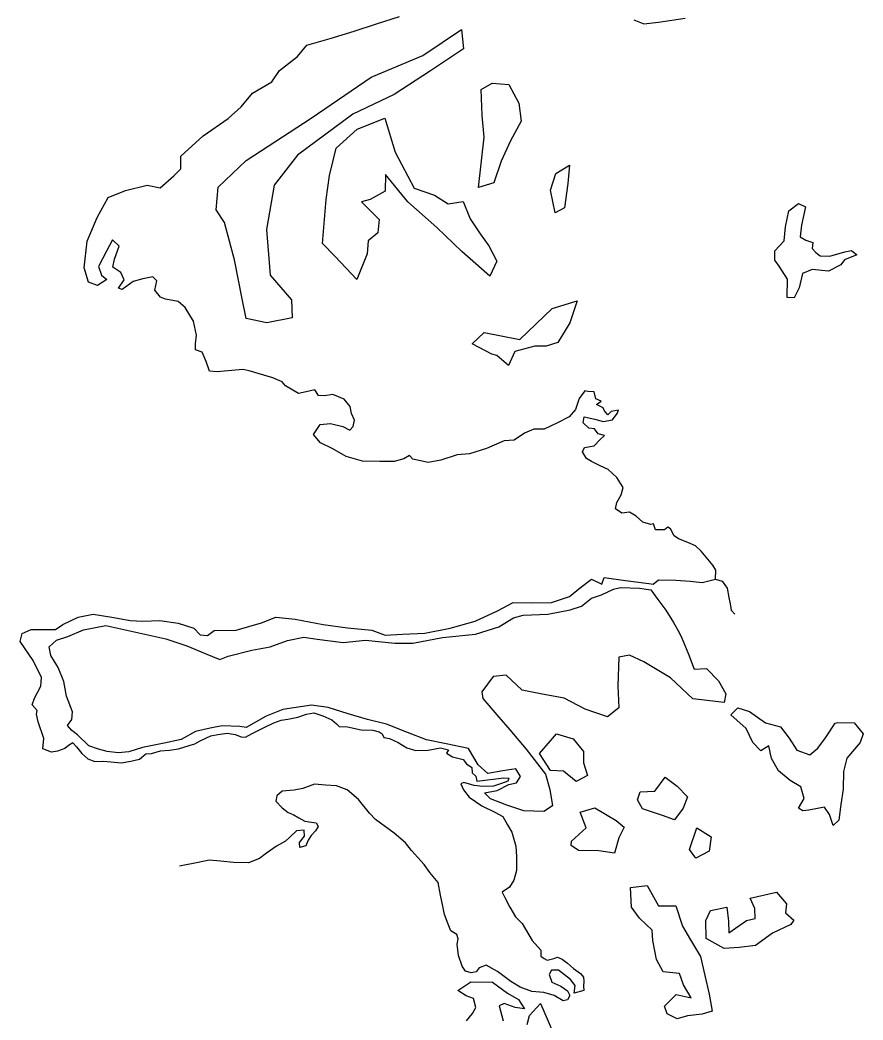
# Model space of a CAD drawing. Extents: x 3040896 to 3051146, y 687568 to 732976.
# Drawn here: x 3048571 to 3049060, y 698630 to 699210 of the extents above; entities that cross this region are included whole.
import ezdxf

# ---------------------------------------------------------------- set-up
doc = ezdxf.new("R2010")
doc.units = 0
doc.layers.add('Exist Hydro Stream or Body of Water', color=7, linetype='Continuous')
doc.layers.add('Exist Vegetation Hedge Row', color=7, linetype='Continuous')

msp = doc.modelspace()

# ---------------------------------------------------------------- linework, layer by layer
at = {"layer": 'Exist Hydro Stream or Body of Water'}
for points in [[(3048974.74, 698885.82), (3048974.92, 698890.89), (3048973.24, 698893.93), (3048966.39, 698902.03), (3048963.1, 698905.07), (3048958.67, 698907.05), (3048953.24, 698909.2), (3048950.66, 698910.92), (3048948.62, 698914.96), (3048947.03, 698915.99), (3048945.19, 698914.38), (3048939.94, 698914.44), (3048938.74, 698917.78), (3048937.28, 698917.5), (3048932.5, 698918.83), (3048928.65, 698922.23), (3048924.87, 698924.57), (3048920.41, 698924.08), (3048916.74, 698926.54), (3048917.42, 698930.23), (3048919.97, 698934.62), (3048921.21, 698938.93), (3048917.43, 698944.7), (3048912.53, 698949.31), (3048907.78, 698951.6), (3048902.83, 698954.04), (3048899.81, 698955.75), (3048897.58, 698959.7), (3048898.79, 698962.1), (3048904.26, 698963.15), (3048907.84, 698966.79), (3048910.29, 698969.17), (3048906.65, 698970.19), (3048904.58, 698972.98), (3048901.25, 698973.36), (3048897.95, 698976.42), (3048898.42, 698979.95), (3048904.68, 698978.61), (3048909.63, 698977.3), (3048914.88, 698978.31), (3048917.6, 698981.88), (3048918.36, 698983.76), (3048914.22, 698983.15), (3048912.16, 698981.03), (3048910.38, 698983.36), (3048909.53, 698985.21), (3048905.61, 698987.16), (3048908.36, 698989.14), (3048905.34, 698990.5), (3048904.34, 698994.52), (3048900.65, 698994.76), (3048898.88, 698995.09), (3048895.56, 698990.64), (3048893.57, 698984.2), (3048889.8, 698979.96), (3048883.03, 698976.46), (3048875.27, 698972.74), (3048869.29, 698972.73), (3048863.92, 698970.51), (3048857.83, 698966.43), (3048852.06, 698966.02), (3048841.74, 698961.67), (3048831.89, 698958.52), (3048824.72, 698957.87), (3048815.37, 698954.8), (3048808.01, 698953.39), (3048799.1, 698955.35), (3048797.08, 698957.46), (3048793.92, 698955.67), (3048788.16, 698954.02), (3048779.95, 698954.08), (3048769.81, 698954.26), (3048760.47, 698957.02), (3048752.67, 698961.46), (3048745.46, 698964.87), (3048741.42, 698969.79), (3048745.29, 698975.59), (3048751.24, 698976.03), (3048758.51, 698974.42), (3048762.54, 698972.28), (3048764.53, 698974.3), (3048765.2, 698978.06), (3048763.41, 698981.98), (3048762.63, 698986.02), (3048759.29, 698990.27), (3048752.56, 698992.86), (3048747.84, 698992.16), (3048744.23, 698992.44), (3048742.19, 698995.68), (3048737.19, 698994.47), (3048732.78, 698993.54), (3048725.11, 698997.97), (3048723.23, 699000.25), (3048717.87, 699002.51), (3048704.16, 699006.65), (3048700.41, 699007.43), (3048685.45, 699006.18), (3048681.11, 699006.46), (3048679.07, 699012.04), (3048676.79, 699017.42), (3048672.95, 699018.89), (3048673.01, 699022.27), (3048673.43, 699027.35), (3048671.69, 699035.54), (3048666.91, 699043.42), (3048662.85, 699046.93), (3048655.43, 699048.23), (3048652.56, 699049.48), (3048649.41, 699053.42), (3048650.48, 699058.86), (3048648.17, 699061.16), (3048642.29, 699060.08), (3048636.65, 699058.48), (3048630.44, 699053.82), (3048628.27, 699054.72), (3048631.51, 699059.53), (3048629.62, 699063.75), (3048624.86, 699066.89), (3048625.9, 699071.44), (3048628.58, 699079.01), (3048624.78, 699082.69), (3048621.34, 699076.09), (3048616.67, 699067.17), (3048618.38, 699062.22), (3048621.48, 699059.59), (3048616.06, 699056.22), (3048610.8, 699058.23), (3048608.29, 699066.48), (3048609.99, 699081.93), (3048615.79, 699095.68), (3048622.17, 699107.38), (3048632.37, 699111.44), (3048644.86, 699114.42), (3048652.45, 699112.95), (3048660.43, 699119.87), (3048664.33, 699123.9), (3048664.45, 699131.33), (3048677.46, 699143.06), (3048691.84, 699153.18), (3048699.35, 699159.94), (3048706, 699167.86), (3048717.31, 699174.48), (3048721.69, 699181.04), (3048732.07, 699189.08), (3048737.54, 699195.74), (3048751.06, 699199.63), (3048765.05, 699203.9), (3048777.98, 699208.11), (3048791.36, 699212.43)], [(3048927.36, 699210.42), (3048933.13, 699208.08), (3048941.69, 699208.97), (3048957.07, 699211.34)], [(3049035.58, 699073.37), (3049041.18, 699073.14), (3049049.73, 699075.75), (3049053.69, 699076.44), (3049056.73, 699074.1), (3049049.55, 699071.16), (3049047.57, 699068.16), (3049040.29, 699064.5), (3049030.94, 699065.43), (3049025.19, 699063.11), (3049023.39, 699054.76), (3049020.41, 699048.95), (3049016.25, 699049.29), (3049016.63, 699059.96), (3049011.74, 699067.37), (3049009.22, 699070.88), (3049009.27, 699076.24), (3049014.54, 699082.15), (3049015.29, 699090.2), (3049017.23, 699099.54), (3049022.84, 699103.83), (3049027.08, 699101.85), (3049024.61, 699091.28), (3049023.96, 699084.38), (3049027.22, 699082.53), (3049031.22, 699081.17), (3049030.91, 699077.73), (3049033.03, 699075.31), (3049035.58, 699073.37)], [(3048603.94, 698788.35), (3048601.68, 698790.69), (3048599.23, 698789.23), (3048597.15, 698787.34), (3048592.89, 698785.91), (3048589.36, 698785.26), (3048584.23, 698787.29), (3048584.9, 698793.3), (3048581.54, 698802.86), (3048580.65, 698807.35), (3048581.08, 698809.58), (3048578.14, 698812.8), (3048579.44, 698816.71), (3048583.17, 698823.7), (3048583.62, 698828.63), (3048578.77, 698838.44), (3048573.74, 698845.94), (3048571.06, 698849.54), (3048572.38, 698854.21), (3048577.53, 698856.44), (3048591.6, 698856.5), (3048595.88, 698859.38), (3048604.78, 698863.69), (3048613.49, 698865.33), (3048625.46, 698863.55), (3048635.07, 698861.67), (3048642.39, 698861.31), (3048652.26, 698861.79), (3048662.82, 698860.22), (3048671.94, 698857.25), (3048675.68, 698853.34), (3048679.9, 698853.08), (3048683.72, 698855.95), (3048696.53, 698856.22), (3048711.32, 698860.48), (3048719.51, 698863.69), (3048730.7, 698862.46), (3048746.99, 698859.51), (3048761.12, 698857.47), (3048775.32, 698856.21), (3048782.96, 698853.18), (3048793.16, 698853.83), (3048806, 698854.44), (3048820.67, 698857.23), (3048835.26, 698861.28), (3048848.18, 698867.42), (3048857.36, 698872.28), (3048868.19, 698872.06), (3048879.56, 698872.24), (3048889.95, 698875.58), (3048896.35, 698880.87), (3048902.83, 698885.81), (3048908.84, 698882.76), (3048910.04, 698886.68), (3048922.59, 698885.04), (3048936.11, 698883.27), (3048938.47, 698882.89), (3048941.67, 698885.4), (3048951.71, 698885.2), (3048960.07, 698884.53), (3048966.92, 698883.77), (3048974.74, 698885.82), (3048978.56, 698884.58), (3048981.51, 698880.52), (3048982.55, 698875.06), (3048983.25, 698871.45), (3048983.75, 698867.72), (3048985.98, 698865.51)], [(3048603.94, 698788.35), (3048607.03, 698784.62), (3048610.45, 698781.36), (3048614.4, 698779.92), (3048619.79, 698780.18), (3048629.87, 698779.16), (3048635.31, 698780.15), (3048640.4, 698781.22), (3048644.13, 698784.3), (3048647.4, 698784.46), (3048652.57, 698786.06), (3048657.8, 698786.51), (3048663.03, 698787.22), (3048669.18, 698789.24), (3048672.62, 698790.19), (3048675.59, 698791.87), (3048681.84, 698794.77), (3048685.98, 698795.48), (3048691.25, 698796.35), (3048695.9, 698795.58), (3048699.47, 698794.3), (3048701.96, 698794.04), (3048705.83, 698796.07), (3048713.08, 698799.8), (3048718.36, 698802.43), (3048722.66, 698803.81), (3048726.43, 698804.49), (3048732.4, 698805.57), (3048737.36, 698807.32), (3048741.7, 698808.06), (3048746.75, 698806.42), (3048751.98, 698804.05), (3048754.68, 698801.74), (3048756.31, 698800.13), (3048761.11, 698800.04), (3048769.06, 698798.36), (3048775.81, 698798.13), (3048779.5, 698797.2), (3048781.2, 698796.01), (3048782.15, 698793.9), (3048785.5, 698793.15), (3048790.64, 698790.85), (3048795.51, 698787.92), (3048800.82, 698786.21), (3048808.05, 698786.55), (3048815.07, 698787.81), (3048819.73, 698786.64), (3048818.68, 698784.78), (3048822.07, 698782.67), (3048828.28, 698781.05), (3048830.18, 698778.55), (3048833.28, 698776.36), (3048833.52, 698773.29), (3048835.59, 698771.47), (3048836.25, 698768.39), (3048851.82, 698770.34), (3048854.83, 698770.21), (3048854.3, 698768.43), (3048850.56, 698767.06), (3048845.98, 698765.62), (3048839.65, 698765.4), (3048834.67, 698765.89), (3048828.59, 698767.74), (3048826.86, 698766.96), (3048828.4, 698763.47), (3048831.74, 698759.28), (3048839.08, 698754.13), (3048846.66, 698750.47), (3048851.24, 698748.01), (3048853.93, 698743.07), (3048856.54, 698738.81), (3048858.94, 698730.78), (3048859.23, 698724.66), (3048859.16, 698716.65), (3048857.73, 698711.09), (3048855.18, 698706.85), (3048850.83, 698704.09), (3048852.42, 698700.89), (3048855.36, 698695.27), (3048858.69, 698689.78), (3048862.49, 698685.76), (3048868.33, 698676.01), (3048873.35, 698670.46), (3048873.29, 698666.87), (3048875.37, 698665.49), (3048876.96, 698664.48)], [(3048876.96, 698664.48), (3048880.95, 698665.45), (3048883.1, 698666.37), (3048885.69, 698665.18), (3048888.87, 698662.89), (3048892.41, 698659.7), (3048896.36, 698656.81), (3048898.14, 698654.69), (3048898.37, 698652.34), (3048898.17, 698649.43), (3048898.35, 698647.04), (3048892.66, 698645.4), (3048893.38, 698649.89), (3048890.51, 698653.34), (3048883.71, 698658.7), (3048879.64, 698658.74), (3048878.13, 698656.31), (3048879.82, 698651.85), (3048884.89, 698649.55), (3048888.89, 698646.75), (3048890.11, 698644.04), (3048888.76, 698641.61), (3048886.26, 698640.88), (3048881.06, 698644.06), (3048875.02, 698645.77), (3048868.2, 698646.31), (3048861.45, 698648.94), (3048855.89, 698652.18), (3048848.14, 698657.95), (3048841.6, 698661.58), (3048837.5, 698660.15), (3048835.78, 698657.84), (3048832.88, 698657.28), (3048829.72, 698658.15), (3048827.62, 698661.18), (3048825.63, 698667.28), (3048824.81, 698673.93), (3048825.37, 698677.02), (3048824.67, 698679.46), (3048821.21, 698681.6), (3048819.59, 698685.46), (3048817.38, 698691.09), (3048816.45, 698695.94), (3048815.22, 698702.3), (3048813.8, 698709.64), (3048809.03, 698715.51), (3048805.68, 698720.15), (3048798.37, 698728.26), (3048794.76, 698732.7), (3048788.31, 698738.3), (3048777.31, 698746.16), (3048773.93, 698749.83), (3048767.48, 698757.83), (3048760.95, 698763.39), (3048754.8, 698765.86), (3048748.34, 698766.2), (3048741.9, 698766.74), (3048735.15, 698764.24), (3048730.13, 698763.19), (3048723.19, 698762.75), (3048720.1, 698759.93), (3048719.63, 698756.94), (3048723.14, 698752.93), (3048726.7, 698750.38), (3048729.66, 698749.08), (3048732.96, 698747.13), (3048736.41, 698745.32), (3048740.25, 698744.67), (3048742.98, 698744.38), (3048744.05, 698742.24), (3048742.63, 698739.67), (3048740.09, 698736.87), (3048738.3, 698734.14), (3048736.94, 698731.03), (3048733.55, 698729.95), (3048733.23, 698732.96), (3048736.12, 698736.55), (3048735.98, 698740.12), (3048731.63, 698739.65), (3048727.64, 698735.94), (3048725.2, 698733.57), (3048719.86, 698730.78), (3048714.1, 698726.76), (3048710.02, 698723.57), (3048703.67, 698721.03), (3048694.92, 698721.19), (3048687.47, 698722.08), (3048680.93, 698722.57), (3048674.42, 698721.32), (3048663.6, 698719.21)]]:
    msp.add_lwpolyline(points, dxfattribs=at)
at = {"layer": 'Exist Vegetation Hedge Row'}
for points in [[(3048686.15, 699113.23), (3048702.37, 699128.67), (3048740.04, 699153.4), (3048774.88, 699177.09), (3048804.93, 699189.69), (3048827.31, 699204.77), (3048828.56, 699193.68), (3048809.34, 699180.76), (3048788.24, 699167.16), (3048764.21, 699155.75), (3048732.17, 699131.89), (3048718.5, 699114.35), (3048714.07, 699088.79), (3048716.34, 699062.22), (3048728.59, 699047.82), (3048729.1, 699037.4), (3048714.27, 699034.51), (3048702.39, 699037.07), (3048699.93, 699048.37), (3048695.48, 699071.05), (3048689.8, 699092.8), (3048684.98, 699100.18), (3048686.15, 699113.23)], [(3048845.17, 699173.6), (3048854.79, 699172.89), (3048860.57, 699162), (3048861.87, 699151.53), (3048855.82, 699140.24), (3048850.36, 699128.37), (3048846.1, 699115.86), (3048837.2, 699113.05), (3048840.5, 699142.37), (3048839.27, 699154.83), (3048838.71, 699169.93), (3048845.17, 699173.6)], [(3048754.51, 699135.96), (3048766.81, 699146.87), (3048782.82, 699153.29), (3048788.81, 699133.51), (3048799.79, 699112.77), (3048811.65, 699108.63), (3048819.61, 699103.66), (3048828.19, 699104.97), (3048832.38, 699094.99), (3048838.18, 699086.24), (3048843.1, 699079.14), (3048847.85, 699070.24), (3048843.71, 699061.69), (3048827.42, 699076.01), (3048812.98, 699089.78), (3048796.12, 699104.82), (3048783.29, 699120.59), (3048783.06, 699110.88), (3048774.21, 699106.1), (3048769.22, 699104.69), (3048779.54, 699094.61), (3048778.73, 699086.76), (3048773.14, 699082.16), (3048772.53, 699074.57), (3048766.59, 699059.78), (3048754.07, 699073.12), (3048746.59, 699080.55), (3048748.77, 699106.09), (3048750.71, 699120.1), (3048754.51, 699135.96)], [(3048881.68, 699098.38), (3048879.04, 699111.6), (3048882.11, 699121.28), (3048889.93, 699126.05), (3048889.04, 699115.33), (3048887.1, 699101.35), (3048881.68, 699098.38)], [(3048844.83, 699016.37), (3048833.58, 699022.31), (3048840.57, 699028.83), (3048861.27, 699024.88), (3048879.86, 699042.79), (3048894.38, 699047.32), (3048890.14, 699034.49), (3048883.21, 699023.02), (3048876.5, 699021.06), (3048869.79, 699021.02), (3048858.31, 699017.96), (3048854.62, 699009.78), (3048847.78, 699015.51), (3048844.83, 699016.37)], [(3048611.03, 698789), (3048604.42, 698795.46), (3048601.1, 698797.82), (3048598.59, 698800.77), (3048601.23, 698804.25), (3048601.45, 698808.75), (3048598.04, 698817.88), (3048596.43, 698826.25), (3048593.26, 698834.5), (3048588.93, 698841.49), (3048587.9, 698846.49), (3048592.33, 698850.31), (3048598.91, 698852.39), (3048607.99, 698856.32), (3048620.83, 698858.78), (3048641.81, 698854.25), (3048655.75, 698851.14), (3048667.85, 698847.02), (3048678.47, 698842.65), (3048687.05, 698839.05), (3048691.89, 698841.08), (3048705.6, 698844.45), (3048716.26, 698846.51), (3048726.31, 698850.09), (3048735.86, 698852), (3048743.5, 698850.85), (3048758.7, 698849.02), (3048771.57, 698850.28), (3048788.58, 698848.67), (3048799.04, 698848.5), (3048816.33, 698851.85), (3048835.53, 698853.82), (3048848.99, 698857.98), (3048857.49, 698863.28), (3048863.19, 698864.85), (3048877.38, 698865.43), (3048890.31, 698867.91), (3048897.05, 698870.12), (3048902.85, 698874.73), (3048908.53, 698876.6), (3048915.52, 698879.95), (3048919.54, 698880.9), (3048930.69, 698880.57), (3048937.17, 698879.47), (3048941.29, 698873.98), (3048945.89, 698867.7), (3048950.44, 698860.54), (3048953.62, 698854.69), (3048955.42, 698851.08)], [(3048955.42, 698851.08), (3048959.17, 698842.1), (3048962.27, 698833.52), (3048969.54, 698833.81), (3048976.52, 698826.65), (3048980.71, 698819.11), (3048979.83, 698814.08), (3048961.51, 698816.34), (3048948.55, 698828.45), (3048933.06, 698837.79), (3048924.78, 698841.58), (3048918.59, 698840.44), (3048918, 698823.73), (3048918.65, 698810.95), (3048912.11, 698805.91), (3048899.14, 698810.26), (3048886.98, 698816.71), (3048873.12, 698819.25), (3048862.61, 698821.36), (3048853.33, 698830.01), (3048845.66, 698829.27), (3048839.09, 698820.34), (3048839.79, 698816.47), (3048849.07, 698805.62), (3048855.28, 698798.18), (3048864.76, 698787.01), (3048876.14, 698772.6), (3048878.64, 698763.69), (3048880.19, 698754.18), (3048875.08, 698750.96), (3048863.52, 698751.31), (3048853.54, 698754.56), (3048844.08, 698758.21), (3048840.67, 698761.66), (3048848.11, 698763.09), (3048854.81, 698766.54), (3048859.32, 698767.49), (3048861.49, 698771.12), (3048858.91, 698775.7), (3048851.24, 698774.54), (3048842.69, 698772.89), (3048836.9, 698777.9), (3048831.29, 698787.51), (3048818.5, 698790.09), (3048806.97, 698792.47), (3048796.05, 698796.74), (3048783.86, 698801.47), (3048772.71, 698804.35), (3048761.51, 698807.63), (3048749.84, 698811.21), (3048740.25, 698812.53)], [(3048740.25, 698812.53), (3048723.68, 698810.1), (3048713.96, 698806.15), (3048702.39, 698799.58), (3048698.57, 698800.22), (3048688.44, 698800.51), (3048681.37, 698799.26), (3048672.88, 698797.24), (3048664.64, 698792.61), (3048654.7, 698790.44), (3048642.19, 698788.04), (3048634.14, 698785.56), (3048628.05, 698784.91), (3048621.72, 698785.6), (3048616.65, 698787.06), (3048611.03, 698789)], [(3049022.99, 698752.81), (3049026.27, 698758.38), (3049024.37, 698765.11), (3049018.03, 698768.91), (3049011.25, 698774.51), (3049007.3, 698781.72), (3049005.78, 698789.06), (3049000.97, 698786.12), (3048996.47, 698791.01), (3048992.5, 698799), (3048983.64, 698807.04), (3048987.62, 698811.07), (3048994.43, 698808.97), (3049003.83, 698802.42), (3049012.43, 698800.01), (3049017.45, 698793.51), (3049021.88, 698786.41), (3049029.41, 698783.76), (3049034.23, 698787.56), (3049038.56, 698793.63), (3049044.27, 698802.22), (3049045.81, 698802.49), (3049055.23, 698802.27), (3049060.36, 698795.99), (3049058.72, 698790.92), (3049050.91, 698781.78), (3049048.97, 698774.14), (3049048.89, 698763.87), (3049047.5, 698754.84), (3049046.41, 698745.88), (3049043.08, 698742.73), (3049040.91, 698749.08), (3049038.09, 698753.44), (3049028.87, 698751.7), (3049025.41, 698751.2), (3049022.99, 698752.81)], [(3048878.96, 698774.72), (3048872.54, 698784.61), (3048878.92, 698791.85), (3048882.5, 698795.97), (3048892.04, 698793.12), (3048898.06, 698785.63), (3048898.09, 698779.19), (3048900.51, 698771.85), (3048893.9, 698768.36), (3048886.59, 698774.25), (3048878.96, 698774.72)], [(3048931.01, 698762.26), (3048939.46, 698762.73), (3048945.62, 698770.86), (3048952.47, 698765.63), (3048958.57, 698759.35), (3048955.99, 698752.85), (3048951.04, 698746.04), (3048943.89, 698748.49), (3048932.33, 698752.34), (3048929.42, 698757.63), (3048931.01, 698762.26)], [(3048891.22, 698733.57), (3048899.7, 698741.41), (3048896.1, 698750.44), (3048904.77, 698752.97), (3048917.1, 698745.56), (3048921.7, 698741.7), (3048918.67, 698735.58), (3048916.03, 698726.59), (3048907.07, 698728.05), (3048895.23, 698728.23), (3048890.98, 698731.08), (3048891.22, 698733.57)], [(3048959.61, 698728.79), (3048963.93, 698741.3), (3048972.27, 698736.19), (3048971.03, 698727.8), (3048963.35, 698723.78), (3048959.61, 698728.79)], [(3048945.07, 698637.95), (3048951.84, 698644.66), (3048960.6, 698642.62), (3048956.13, 698650.2), (3048953.88, 698656.89), (3048944.4, 698657.84), (3048940.42, 698665.05), (3048938.33, 698675.99), (3048938.08, 698681.92), (3048930.69, 698688.91), (3048925.92, 698695.4), (3048925.32, 698706.76), (3048935.16, 698707.92), (3048941.64, 698696.11), (3048951.74, 698696.05), (3048955.63, 698684.33), (3048960.16, 698676.39), (3048965.95, 698666.63), (3048968.55, 698655.75), (3048971.05, 698644.76), (3048972.8, 698634.87), (3048967.06, 698633.19), (3048958.46, 698632.16), (3048952.48, 698630.42), (3048946.66, 698633.41), (3048945.07, 698637.95)], [(3049018.48, 698685.22), (3049007.92, 698680.22), (3048997.89, 698673.02), (3048988.49, 698671.93), (3048979.73, 698671.37), (3048969.41, 698677.2), (3048969.06, 698687.56), (3048971.76, 698693.4), (3048981.34, 698695.35), (3048982.26, 698687.13), (3048982.41, 698680.47), (3048992.76, 698687.54), (3048997.79, 698688.78), (3048997.49, 698694.54), (3048994.9, 698700.5), (3049010.14, 698704.1), (3049015.87, 698697.3), (3049015.33, 698692.13), (3049020.2, 698687.71), (3049018.48, 698685.22)], [(3048830.2, 698629.31), (3048833.68, 698633.65), (3048835.67, 698637.18), (3048834.28, 698642.3), (3048830.04, 698643.81), (3048825.11, 698647.01), (3048832.64, 698651.99), (3048845.3, 698651.81), (3048854.08, 698645.4), (3048860.44, 698641.68), (3048863.8, 698636.24), (3048858.41, 698637.01), (3048852.14, 698639.37), (3048849.23, 698638), (3048851.51, 698629.42)], [(3048865.47, 698627.2), (3048866.76, 698632.54), (3048873.18, 698639.35), (3048877.09, 698630.55), (3048880.94, 698621.48)]]:
    msp.add_lwpolyline(points, dxfattribs=at)

doc.saveas('drawing.dxf')
